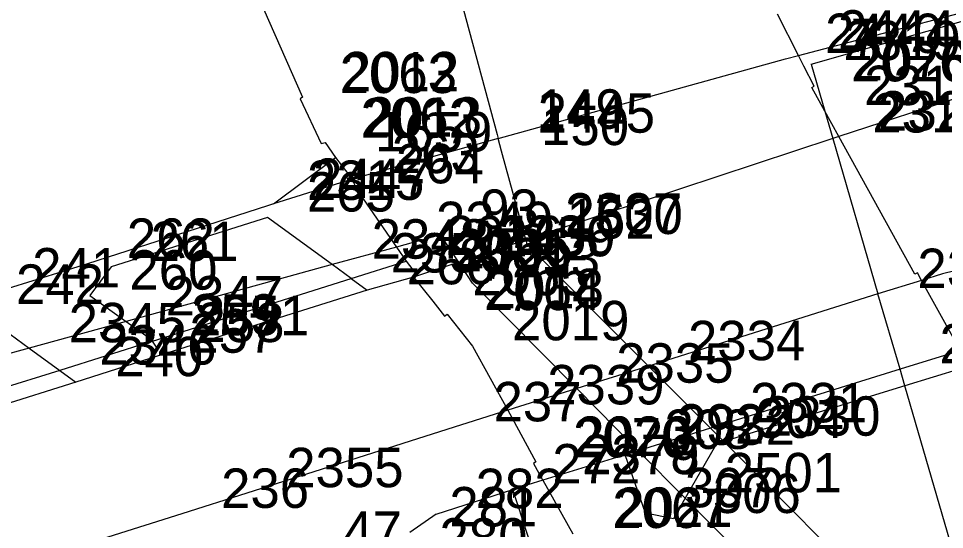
# Model space of a CAD drawing. Extents: x -822293 to -820259, y -1071573 to -1068794.
# Drawn here: x -821441.21 to -821394.27, y -1070281.35 to -1070255.44 of the extents above; entities that cross this region are included whole.
import ezdxf

# ---------------------------------------------------------------- set-up
doc = ezdxf.new("R2010")
doc.units = 0
for name, color, linetype in [('Vrstva 2', 7, 'Continuous'), ('Vrstva 3', 7, 'Continuous'), ('Vrstva 8', 7, 'Continuous'), ('Vrstva 9', 7, 'Continuous')]:
    doc.layers.add(name, color=color, linetype=linetype)

msp = doc.modelspace()

# ---------------------------------------------------------------- linework, layer by layer
at = {"layer": 'Vrstva 2'}
for p, q in [((-821428.88, -1070216.98), (-821416.94, -1070261.33)), ((-821401.03, -1070257.75), (-821371.34, -1070249.29)), ((-821401.03, -1070257.75), (-821400.34, -1070260.13)), ((-821400.34, -1070260.13), (-821399.93, -1070261.52)), ((-821416.94, -1070261.33), (-821416.89, -1070261.53)), ((-821416.72, -1070262.16), (-821416.89, -1070261.53)), ((-821399.93, -1070261.52), (-821397.64, -1070269.41)), ((-821415.5, -1070266.6), (-821416.72, -1070262.16)), ((-821419.81, -1070266.41), (-821422.05, -1070267.03)), ((-821418.94, -1070267.73), (-821419.81, -1070266.41)), ((-821422.05, -1070267.03), (-821425.31, -1070267.92)), ((-821415.48, -1070266.67), (-821415.5, -1070266.6)), ((-821415.42, -1070266.9), (-821415.48, -1070266.67)), ((-821409.27, -1070273.07), (-821415.42, -1070266.9)), ((-821425.31, -1070267.92), (-821435.75, -1070270.8)), ((-821418.89, -1070267.8), (-821418.94, -1070267.73)), ((-821418.19, -1070268.87), (-821418.89, -1070267.8)), ((-821412.91, -1070274.21), (-821418.19, -1070268.87)), ((-821396.52, -1070273.23), (-821397.64, -1070269.41)), ((-821435.75, -1070270.8), (-821440.67, -1070272.16)), ((-821440.67, -1070272.16), (-821458.16, -1070276.97)), ((-821406.13, -1070276.22), (-821409.27, -1070273.07)), ((-821396.28, -1070274.07), (-821396.52, -1070273.23)), ((-821392.9, -1070285.68), (-821396.28, -1070274.07)), ((-821409.86, -1070277.3), (-821412.91, -1070274.21)), ((-821405.46, -1070276.9), (-821406.13, -1070276.22)), ((-821395.22, -1070287.17), (-821405.46, -1070276.9)), ((-821409.8, -1070277.36), (-821409.86, -1070277.3)), ((-821407.41, -1070279.77), (-821409.8, -1070277.36)), ((-821398.18, -1070289.06), (-821407.41, -1070279.77))]:
    msp.add_line(p, q, dxfattribs=at)
at = {"layer": 'Vrstva 3'}
for p, q in [((-821401.67, -1070257.32), (-821371.34, -1070249.29)), ((-821430.34, -1070251.4), (-821426.82, -1070259.43)), ((-821401.67, -1070257.32), (-821402.74, -1070255.22)), ((-821416.89, -1070261.53), (-821402.32, -1070257.49)), ((-821402.32, -1070257.49), (-821401.67, -1070257.32)), ((-821401.39, -1070257.85), (-821401.67, -1070257.32)), ((-821400.87, -1070258.87), (-821401.39, -1070257.85)), ((-821389.72, -1070258.19), (-821399.63, -1070261.42)), ((-821401, -1070258.93), (-821400.87, -1070258.87)), ((-821400.34, -1070260.13), (-821401, -1070258.93)), ((-821426.82, -1070259.43), (-821426.93, -1070259.52)), ((-821426.93, -1070259.52), (-821425.87, -1070261.78)), ((-821399.63, -1070261.42), (-821400.34, -1070260.13)), ((-821425.87, -1070261.78), (-821425.66, -1070261.73)), ((-821425.66, -1070261.73), (-821425.14, -1070262.48)), ((-821416.89, -1070261.53), (-821424.29, -1070263.58)), ((-821399.93, -1070261.52), (-821415.48, -1070266.67)), ((-821399.63, -1070261.42), (-821399.93, -1070261.52)), ((-821395.77, -1070268.41), (-821399.63, -1070261.42)), ((-821428.28, -1070264.84), (-821425.14, -1070262.48)), ((-821425.14, -1070262.48), (-821424.29, -1070263.58)), ((-821424.29, -1070263.58), (-821428.28, -1070264.84)), ((-821424.29, -1070263.58), (-821424.08, -1070264.1)), ((-821424.08, -1070264.1), (-821422.05, -1070267.03)), ((-821428.59, -1070264.94), (-821437.72, -1070267.88)), ((-821428.28, -1070264.84), (-821428.59, -1070264.94)), ((-821428.59, -1070265.53), (-821436.52, -1070268.04)), ((-821425.31, -1070267.92), (-821428.59, -1070265.53)), ((-821422.05, -1070267.03), (-821421.56, -1070267.74)), ((-821415.48, -1070266.67), (-821418.89, -1070267.8)), ((-821387.43, -1070266.76), (-821394.36, -1070268.38)), ((-821437.72, -1070267.88), (-821442.52, -1070269.38)), ((-821424.35, -1070268.62), (-821425.31, -1070267.92)), ((-821424.35, -1070268.62), (-821421.56, -1070267.74)), ((-821421.56, -1070267.74), (-821421.05, -1070268.41)), ((-821418.89, -1070267.8), (-821421.18, -1070268.56)), ((-821436.52, -1070268.04), (-821437.59, -1070269.49)), ((-821421.05, -1070268.41), (-821421.18, -1070268.56)), ((-821395.64, -1070268.34), (-821395.77, -1070268.41)), ((-821395.43, -1070268.72), (-821395.64, -1070268.34)), ((-821394.36, -1070268.38), (-821395.43, -1070268.72)), ((-821434.42, -1070271.8), (-821424.35, -1070268.62)), ((-821424.35, -1070268.62), (-821423.53, -1070269.22)), ((-821421.18, -1070268.56), (-821423.53, -1070269.22)), ((-821421.18, -1070268.56), (-821420.21, -1070269.78)), ((-821395.43, -1070268.72), (-821397.64, -1070269.41)), ((-821393.66, -1070271.93), (-821395.43, -1070268.72)), ((-821423.53, -1070269.22), (-821434.55, -1070272.69)), ((-821437.59, -1070269.49), (-821435.75, -1070270.8)), ((-821420.21, -1070269.78), (-821419.61, -1070270.53)), ((-821397.64, -1070269.41), (-821409.27, -1070273.07)), ((-821443.34, -1070270.21), (-821440.67, -1070272.16)), ((-821435.75, -1070270.8), (-821434.47, -1070271.72)), ((-821419.61, -1070270.53), (-821419.48, -1070270.43)), ((-821419.48, -1070270.43), (-821418.19, -1070272.06)), ((-821434.42, -1070271.8), (-821434.47, -1070271.72)), ((-821440.67, -1070272.16), (-821439.12, -1070273.29)), ((-821434.42, -1070271.8), (-821439.12, -1070273.29)), ((-821434.55, -1070272.69), (-821434.19, -1070272.15)), ((-821434.19, -1070272.15), (-821434.42, -1070271.8)), ((-821418.19, -1070272.06), (-821416.41, -1070275.31)), ((-821393.6, -1070272.33), (-821396.52, -1070273.23)), ((-821434.55, -1070272.69), (-821438.31, -1070273.88)), ((-821409.27, -1070273.07), (-821412.91, -1070274.21)), ((-821439.12, -1070273.29), (-821455.99, -1070278.5)), ((-821439.12, -1070273.29), (-821438.31, -1070273.88)), ((-821396.52, -1070273.23), (-821406.13, -1070276.22)), ((-821393.4, -1070273.19), (-821396.28, -1070274.07)), ((-821438.31, -1070273.88), (-821456.07, -1070279.47)), ((-821396.28, -1070274.07), (-821405.46, -1070276.9)), ((-821412.91, -1070274.21), (-821416.41, -1070275.31)), ((-821416.41, -1070275.31), (-821419.13, -1070276.17)), ((-821416.41, -1070275.31), (-821414.99, -1070277.92)), ((-821419.13, -1070276.17), (-821429.64, -1070279.51)), ((-821406.13, -1070276.22), (-821409.8, -1070277.36)), ((-821405.46, -1070276.9), (-821405.83, -1070277.01)), ((-821409.8, -1070277.36), (-821410.46, -1070277.57)), ((-821405.83, -1070277.01), (-821407.41, -1070279.77)), ((-821410.46, -1070277.57), (-821414.63, -1070278.85)), ((-821409.42, -1070280.53), (-821410.46, -1070277.57)), ((-821414.99, -1070277.92), (-821415.1, -1070278)), ((-821415.1, -1070278), (-821414.64, -1070278.84)), ((-821414.63, -1070278.85), (-821416.15, -1070279.32)), ((-821414.64, -1070278.84), (-821414.63, -1070278.85)), ((-821414.63, -1070278.85), (-821413.11, -1070281.58)), ((-821429.64, -1070279.51), (-821432.94, -1070280.56)), ((-821420.04, -1070280.57), (-821416.15, -1070279.32)), ((-821413.67, -1070286.9), (-821416.15, -1070279.32)), ((-821407.41, -1070279.77), (-821408.01, -1070280.82)), ((-821432.94, -1070280.56), (-821443.02, -1070283.73)), ((-821420.04, -1070280.57), (-821421.37, -1070281.5)), ((-821408.01, -1070280.82), (-821409.42, -1070280.53))]:
    msp.add_line(p, q, dxfattribs=at)
at = {"layer": 'Vrstva 8'}
for p, q in [((-821402.32, -1070257.49), (-821402.32, -1070257.49)), ((-821401.67, -1070257.32), (-821401.67, -1070257.32)), ((-821401.39, -1070257.85), (-821401.39, -1070257.85)), ((-821401.03, -1070257.75), (-821401.03, -1070257.75)), ((-821401, -1070258.93), (-821401, -1070258.93)), ((-821400.87, -1070258.87), (-821400.87, -1070258.87)), ((-821426.93, -1070259.52), (-821426.93, -1070259.52)), ((-821426.82, -1070259.43), (-821426.82, -1070259.43)), ((-821400.34, -1070260.13), (-821400.34, -1070260.13)), ((-821416.94, -1070261.33), (-821416.94, -1070261.33)), ((-821425.87, -1070261.78), (-821425.87, -1070261.78)), ((-821425.66, -1070261.73), (-821425.66, -1070261.73)), ((-821416.89, -1070261.53), (-821416.89, -1070261.53)), ((-821399.93, -1070261.52), (-821399.93, -1070261.52)), ((-821399.63, -1070261.42), (-821399.63, -1070261.42)), ((-821416.72, -1070262.16), (-821416.72, -1070262.16)), ((-821425.14, -1070262.48), (-821425.14, -1070262.48)), ((-821424.29, -1070263.58), (-821424.29, -1070263.58)), ((-821424.08, -1070264.1), (-821424.08, -1070264.1)), ((-821428.59, -1070264.94), (-821428.59, -1070264.94)), ((-821428.28, -1070264.84), (-821428.28, -1070264.84)), ((-821428.59, -1070265.53), (-821428.59, -1070265.53)), ((-821419.81, -1070266.41), (-821419.81, -1070266.41)), ((-821422.05, -1070267.03), (-821422.05, -1070267.03)), ((-821415.5, -1070266.6), (-821415.5, -1070266.6)), ((-821415.48, -1070266.67), (-821415.48, -1070266.67)), ((-821415.42, -1070266.9), (-821415.42, -1070266.9)), ((-821437.72, -1070267.88), (-821437.72, -1070267.88)), ((-821425.31, -1070267.92), (-821425.31, -1070267.92)), ((-821421.56, -1070267.74), (-821421.56, -1070267.74)), ((-821418.94, -1070267.73), (-821418.94, -1070267.73)), ((-821418.89, -1070267.8), (-821418.89, -1070267.8)), ((-821436.52, -1070268.04), (-821436.52, -1070268.04)), ((-821421.05, -1070268.41), (-821421.05, -1070268.41)), ((-821395.77, -1070268.41), (-821395.77, -1070268.41)), ((-821395.64, -1070268.34), (-821395.64, -1070268.34)), ((-821394.36, -1070268.38), (-821394.36, -1070268.38)), ((-821424.35, -1070268.62), (-821424.35, -1070268.62)), ((-821421.18, -1070268.56), (-821421.18, -1070268.56)), ((-821418.19, -1070268.87), (-821418.19, -1070268.87)), ((-821395.43, -1070268.72), (-821395.43, -1070268.72)), ((-821423.53, -1070269.22), (-821423.53, -1070269.22)), ((-821437.59, -1070269.49), (-821437.59, -1070269.49)), ((-821420.21, -1070269.78), (-821420.21, -1070269.78)), ((-821397.64, -1070269.41), (-821397.64, -1070269.41)), ((-821435.75, -1070270.8), (-821435.75, -1070270.8)), ((-821419.61, -1070270.53), (-821419.61, -1070270.53)), ((-821419.48, -1070270.43), (-821419.48, -1070270.43)), ((-821434.47, -1070271.72), (-821434.47, -1070271.72)), ((-821440.67, -1070272.16), (-821440.67, -1070272.16)), ((-821434.42, -1070271.8), (-821434.42, -1070271.8)), ((-821434.19, -1070272.15), (-821434.19, -1070272.15)), ((-821418.19, -1070272.06), (-821418.19, -1070272.06)), ((-821434.55, -1070272.69), (-821434.55, -1070272.69)), ((-821409.27, -1070273.07), (-821409.27, -1070273.07)), ((-821439.12, -1070273.29), (-821439.12, -1070273.29)), ((-821396.52, -1070273.23), (-821396.52, -1070273.23)), ((-821438.31, -1070273.88), (-821438.31, -1070273.88)), ((-821396.28, -1070274.07), (-821396.28, -1070274.07)), ((-821412.91, -1070274.21), (-821412.91, -1070274.21)), ((-821416.41, -1070275.31), (-821416.41, -1070275.31)), ((-821419.13, -1070276.17), (-821419.13, -1070276.17)), ((-821406.13, -1070276.22), (-821406.13, -1070276.22)), ((-821405.46, -1070276.9), (-821405.46, -1070276.9)), ((-821409.86, -1070277.3), (-821409.86, -1070277.3)), ((-821409.8, -1070277.36), (-821409.8, -1070277.36)), ((-821405.83, -1070277.01), (-821405.83, -1070277.01)), ((-821410.46, -1070277.57), (-821410.46, -1070277.57)), ((-821415.1, -1070278), (-821415.1, -1070278)), ((-821414.99, -1070277.92), (-821414.99, -1070277.92)), ((-821414.64, -1070278.84), (-821414.64, -1070278.84)), ((-821414.63, -1070278.85), (-821414.63, -1070278.85)), ((-821429.64, -1070279.51), (-821429.64, -1070279.51)), ((-821416.15, -1070279.32), (-821416.15, -1070279.32)), ((-821407.41, -1070279.77), (-821407.41, -1070279.77)), ((-821432.94, -1070280.56), (-821432.94, -1070280.56)), ((-821420.04, -1070280.57), (-821420.04, -1070280.57)), ((-821409.42, -1070280.53), (-821409.42, -1070280.53)), ((-821408.01, -1070280.82), (-821408.01, -1070280.82))]:
    msp.add_line(p, q, dxfattribs=at)

# ---------------------------------------------------------------- texts
at = {"layer": 'Vrstva 9'}
for s, p in [('2440', (-821400.32, -1070257.19)), ('2444', (-821399.67, -1070257.02)), ('2319', (-821399.39, -1070257.55)), ('7', (-821399.03, -1070257.45)), ('2026', (-821399, -1070258.63)), ('2076', (-821398.87, -1070258.57)), ('2063', (-821424.93, -1070259.22)), ('2012', (-821424.82, -1070259.13)), ('2317', (-821398.34, -1070259.83)), ('149', (-821414.94, -1070261.03)), ('2062', (-821423.87, -1070261.48)), ('2013', (-821423.66, -1070261.43)), ('2445', (-821414.89, -1070261.23)), ('2318', (-821397.93, -1070261.22)), ('2320', (-821397.63, -1070261.12)), ('150', (-821414.72, -1070261.86)), ('1659', (-821423.14, -1070262.18)), ('263', (-821422.29, -1070263.28)), ('264', (-821422.08, -1070263.8)), ('2315', (-821426.59, -1070264.64)), ('2447', (-821426.28, -1070264.54)), ('265', (-821426.59, -1070265.23)), ('93', (-821417.81, -1070266.11)), ('2349', (-821420.05, -1070266.73)), ('2337', (-821413.5, -1070266.3)), ('2500', (-821413.48, -1070266.37)), ('162', (-821413.42, -1070266.6)), ('262', (-821435.72, -1070267.58)), ('2348', (-821423.31, -1070267.62)), ('2016', (-821419.56, -1070267.44)), ('2336', (-821416.94, -1070267.43)), ('2459', (-821416.89, -1070267.5)), ('261', (-821434.52, -1070267.74)), ('2066', (-821419.05, -1070268.11)), ('2350', (-821422.35, -1070268.32)), ('2381', (-821419.18, -1070268.26)), ('293', (-821416.19, -1070268.57)), ('241', (-821440.52, -1070269.08)), ('266', (-821421.53, -1070268.92)), ('260', (-821435.59, -1070269.19)), ('2065', (-821418.21, -1070269.48)), ('2321', (-821395.64, -1070269.11)), ('242', (-821441.34, -1070269.91)), ('2064', (-821417.61, -1070270.23)), ('2018', (-821417.48, -1070270.13)), ('2347', (-821433.75, -1070270.5)), ('259', (-821432.47, -1070271.42)), ('2345', (-821438.67, -1070271.86)), ('2351', (-821432.42, -1070271.5)), ('258', (-821432.19, -1070271.85)), ('2019', (-821416.19, -1070271.76)), ('257', (-821432.55, -1070272.39)), ('2334', (-821407.27, -1070272.77)), ('2346', (-821437.12, -1070272.99)), ('2322', (-821394.52, -1070272.93)), ('240', (-821436.31, -1070273.58)), ('2335', (-821410.91, -1070273.91)), ('2339', (-821414.41, -1070275.01)), ('237', (-821417.13, -1070275.87)), ('2331', (-821404.13, -1070275.92)), ('292', (-821407.86, -1070277)), ('2332', (-821407.8, -1070277.06)), ('304', (-821403.83, -1070276.71)), ('2330', (-821403.46, -1070276.6)), ('308', (-821408.46, -1070277.27)), ('2070', (-821413.1, -1070277.7)), ('2020', (-821412.99, -1070277.62)), ('2379', (-821412.64, -1070278.54)), ('2378', (-821412.63, -1070278.55)), ('2355', (-821427.64, -1070279.21)), ('272', (-821414.15, -1070279.02)), ('2501', (-821405.41, -1070279.47)), ('236', (-821430.94, -1070280.26)), ('282', (-821418.04, -1070280.27)), ('307', (-821407.42, -1070280.23)), ('306', (-821406.01, -1070280.52)), ('281', (-821419.37, -1070281.2)), ('2067', (-821411.11, -1070281.28)), ('2021', (-821410.96, -1070281.22)), ('47', (-821424.75, -1070282.43)), ('280', (-821419.87, -1070282.78))]:
    msp.add_text(s, height=2, dxfattribs=at).set_placement(p)

doc.saveas('drawing.dxf')
